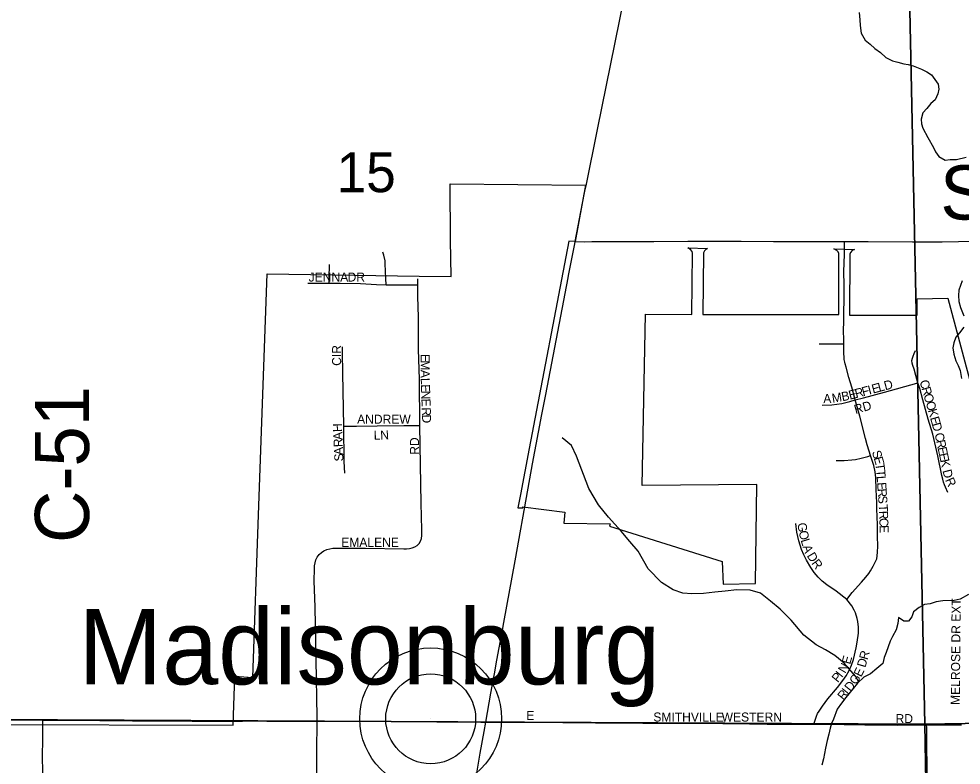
# Model space of a CAD drawing. Extents: x 1985906 to 2360102, y 891258 to 1222054.
# Drawn here: x 2125091 to 2130312, y 1041237 to 1045372 of the extents above; entities that cross this region are included whole.
import ezdxf

# ---------------------------------------------------------------- set-up
doc = ezdxf.new("R2010")
doc.units = 0
for name, color, linetype in [('GM_X_City_Street', 7, 'Continuous'), ('GM_X_City_Street_Text', 7, 'Continuous'), ('GM_X_Corporation', 7, 'Continuous'), ('GM_X_County_Road', 7, 'Continuous'), ('GM_X_County_Road_Text', 7, 'Continuous'), ('GM_X_Minor_River', 7, 'Continuous'), ('GM_X_Section', 7, 'Continuous'), ('GM_X_Section_Text', 7, 'Continuous'), ('GM_X_State_Route', 7, 'Continuous'), ('GM_X_Township_Road', 7, 'Continuous'), ('GM_X_Township_Road_Text', 7, 'Continuous'), ('GM_X_Unincorporated', 7, 'Continuous'), ('GM_X_Unincorporated_Location', 7, 'Continuous'), ('GM_X_Unincorporated_Text', 7, 'Continuous')]:
    doc.layers.add(name, color=color, linetype=linetype)

msp = doc.modelspace()

# ---------------------------------------------------------------- linework, layer by layer
at = {"layer": 'GM_X_City_Street'}
for points in [[(2129661.4, 1043571.8), (2129661.1, 1043596.3), (2129660.5, 1043641), (2129662, 1043698.9), (2129662.2, 1043745.3), (2129662.6, 1043817.8), (2129663, 1043893.6), (2129662.3, 1043973.1), (2129663.2, 1044015.9), (2129664.4, 1044069.9), (2129665.7, 1044125.6), (2129666, 1044138)], [(2127125.3, 1043899), (2127124.1, 1043933.3), (2127121.2, 1044015.1), (2127119.5, 1044031.3), (2127112.9, 1044063.3), (2127108.3, 1044079.1)], [(2126810.1, 1043907.3), (2126810.7, 1043934.3), (2126812.2, 1044010)], [(2126691.1, 1043907.2), (2126707.7, 1043907.1), (2126810.1, 1043907.3)], [(2126810.1, 1043907.3), (2126870.2, 1043907.4), (2126984.2, 1043905.7), (2127073, 1043900.1), (2127125.3, 1043899)], [(2127125.3, 1043899), (2127139.6, 1043898.7), (2127282.9, 1043898.8), (2127301.4, 1043898.8)], [(2127301.4, 1043898.8), (2127300.8, 1043931.5)], [(2127312.3, 1043118.6), (2127310, 1043375.3), (2127305.4, 1043539), (2127304.4, 1043653.6), (2127304.1, 1043719), (2127302.2, 1043833.5), (2127301.6, 1043884.3), (2127301.4, 1043898.8)], [(2126890.6, 1043114.4), (2126890.6, 1043115.4), (2126885.2, 1043408.6), (2126884.3, 1043522.6), (2126883.3, 1043555.2)], [(2129524.5, 1043571.2), (2129557.4, 1043571.4), (2129596.7, 1043570.5), (2129623.7, 1043571), (2129656.3, 1043571.7), (2129661.4, 1043571.8)], [(2129724.8, 1043260.6), (2129722.5, 1043268.6), (2129705.3, 1043330.6), (2129689.3, 1043384.5), (2129674, 1043441.2), (2129669.3, 1043459.8), (2129666.5, 1043470.5), (2129664.2, 1043485.2), (2129662.7, 1043500.4), (2129662, 1043513.1), (2129661.9, 1043524.9), (2129661.4, 1043571.8)], [(2130072.3, 1043355.7), (2130060.3, 1043396.2), (2130050.6, 1043430.3), (2130042.9, 1043452.1), (2130039.2, 1043464.8), (2130038.8, 1043478.1), (2130041.1, 1043491.1), (2130045.1, 1043503.6), (2130050.9, 1043517), (2130059.4, 1043533.5)], [(2129724.8, 1043260.6), (2129770.5, 1043272.6), (2129886.4, 1043303.9), (2130065.6, 1043353.8), (2130072.3, 1043355.7)], [(2130238.2, 1042747.1), (2130225, 1042777.9), (2130219.9, 1042789.9), (2130214.5, 1042804.4), (2130209.4, 1042821), (2130204.2, 1042842.7), (2130182.7, 1042950.2), (2130154.6, 1043070.1), (2130129.1, 1043153.8), (2130099.2, 1043261.6), (2130081.7, 1043324.2), (2130072.3, 1043355.7)], [(2129540.7, 1043230.7), (2129594.7, 1043232.7), (2129649.9, 1043241.4), (2129694.8, 1043252.7), (2129724.8, 1043260.6)], [(2129809.6, 1042951.8), (2129801.1, 1042976.9), (2129791.7, 1043010.9), (2129781.8, 1043047.5), (2129749.8, 1043171.4), (2129724.8, 1043260.6)], [(2126743, 1041480.1), (2126742.8, 1041507.3), (2126741.2, 1041607.6), (2126740.2, 1041718.8), (2126731.9, 1042111.6), (2126727.2, 1042258.9), (2126728.2, 1042324.7), (2126729.3, 1042341.3), (2126731.7, 1042358), (2126736.1, 1042374.5), (2126743.5, 1042390.2), (2126754, 1042404), (2126766.8, 1042415.5), (2126781.2, 1042424.8), (2126796.8, 1042431.7), (2126813.2, 1042436.4), (2126830.1, 1042438.5), (2126895.9, 1042439.4), (2126940.7, 1042439.3), (2127010.6, 1042439.2), (2127223.3, 1042434.6), (2127239.3, 1042434.9), (2127254.9, 1042436.9), (2127270.3, 1042440.8), (2127284.6, 1042446.6), (2127297.6, 1042454.9), (2127308.6, 1042465.5), (2127316.4, 1042478.2), (2127320.9, 1042492.8), (2127322.9, 1042508.5), (2127323.8, 1042540.6), (2127319.3, 1042687.9), (2127316.2, 1042900.7), (2127312.3, 1043118.6)], [(2126890.6, 1043114.4), (2126909.1, 1043114.4), (2126961.7, 1043114.5), (2127076.1, 1043116.6), (2127223.3, 1043118.4), (2127281.8, 1043118.6), (2127312.3, 1043118.6)], [(2126896.7, 1042854.8), (2126894, 1042919.9), (2126890.6, 1043114.4)], [(2129619.2, 1042925.4), (2129663.9, 1042924.3), (2129705.3, 1042928.2), (2129726.4, 1042930), (2129758.2, 1042938.3), (2129793.7, 1042947.6), (2129809.6, 1042951.8)], [(2129679, 1042155.1), (2129708.3, 1042193.1), (2129759, 1042250.7), (2129783.9, 1042278.5), (2129800.9, 1042298.2), (2129810.1, 1042313), (2129824, 1042339), (2129843.9, 1042379.6), (2129848.9, 1042416.1), (2129849.5, 1042452.1), (2129848.9, 1042503.4), (2129847.6, 1042565.2), (2129846.2, 1042617.2), (2129845.2, 1042653.8), (2129844.3, 1042690.5), (2129841, 1042763.8), (2129839, 1042829), (2129835, 1042862.3), (2129827.9, 1042897.7), (2129809.6, 1042951.8)], [(2129679, 1042155.1), (2129619.1, 1042201), (2129567.2, 1042236), (2129541.9, 1042256.6), (2129518.6, 1042279.2), (2129498, 1042304.5), (2129479.5, 1042331.3), (2129454.4, 1042373.4), (2129439.8, 1042402.5), (2129427.6, 1042432.7), (2129413, 1042479.3), (2129402, 1042527), (2129395.1, 1042575.6)], [(2129496.2, 1041464.2), (2129504.5, 1041492.2), (2129509.2, 1041508), (2129516.4, 1041522.7), (2129524.6, 1041537), (2129542.6, 1041564.6), (2129572.4, 1041604), (2129625.6, 1041666.9), (2129656.4, 1041705.5), (2129675.1, 1041732.6), (2129691.4, 1041761.3), (2129704.5, 1041791.5), (2129714.4, 1041822.9), (2129730.3, 1041886.7), (2129736, 1041919.1), (2129742.2, 1041967.9), (2129742.7, 1041984.3), (2129742, 1042000.7), (2129738.9, 1042033.3), (2129735.6, 1042049.4), (2129725.8, 1042080.7), (2129719.3, 1042095.7), (2129705.8, 1042119.7), (2129679, 1042155.1)], [(2125241.2, 1040942.9), (2125230.9, 1040949.8), (2125224.8, 1040958.5), (2125220.8, 1040970.2), (2125219.7, 1040986.2), (2125220.8, 1041052.1), (2125222.7, 1041101.7), (2125223.2, 1041151.6), (2125223.5, 1041201), (2125222.1, 1041283.7), (2125223.7, 1041383), (2125223.6, 1041448.8), (2125223.5, 1041487.2)], [(2126415.8, 1041481.7), (2126465, 1041480.9), (2126662, 1041480.2), (2126743, 1041480.1)], [(2126741.1, 1040931.1), (2126741.9, 1041131.1), (2126742, 1041329.3), (2126742.9, 1041462.1), (2126743, 1041480.1)], [(2126743, 1041480.1), (2126891.5, 1041479.9), (2127088.3, 1041479.9), (2127268.8, 1041478.2), (2127406.6, 1041477.7), (2127543.8, 1041477.7), (2127650.6, 1041475.9), (2127677.5, 1041475.9)], [(2127677.5, 1041475.9), (2127820.8, 1041475.9), (2128105.4, 1041472.5), (2128286, 1041471.1), (2128548.5, 1041470.3), (2128761.7, 1041468.8), (2128991.1, 1041467.2), (2129138.7, 1041465.7), (2129237, 1041464.7), (2129384.3, 1041464.4), (2129482.6, 1041464.3), (2129496.2, 1041464.2)], [(2129496.2, 1041464.2), (2129564.5, 1041463.4), (2129662.9, 1041462), (2129777.6, 1041459.8), (2129957.9, 1041458.1), (2130120.4, 1041459.6)], [(2130120.4, 1041459.6), (2130313.3, 1041461.3)], [(2130129.7, 1040765.1), (2130127.6, 1040879.5), (2130124.6, 1041114.9), (2130121.4, 1041343.2), (2130120.6, 1041445.2), (2130120.4, 1041459.6)]]:
    msp.add_lwpolyline(points, dxfattribs=at)
at = {"layer": 'GM_X_Corporation'}
msp.add_lwpolyline([(2124900.3, 1041462.3), (2126278.4, 1041459.1), (2126287.9, 1041729.2), (2126387.7, 1041722.2), (2126419.4, 1042624), (2126467.4, 1043959), (2127308, 1043946.8), (2127485.2, 1043944.5), (2127482.4, 1044145.7), (2127480.7, 1044457.3), (2128230.5, 1044451.1), (2128172.4, 1044138.2), (2128137.5, 1044139.9), (2127918.7, 1042991.9), (2127870.3, 1042736.7), (2127856.2, 1042662.4), (2127882.2, 1042662.4), (2127883.7, 1042668.5), (2128116.6, 1042638.1), (2128110.5, 1042576.9), (2128366.9, 1042574.6), (2128364.1, 1042561.1), (2128988.1, 1042365.4), (2128992.1, 1042239.3), (2129171.5, 1042243.6), (2129179.6, 1042791.5), (2128544.9, 1042786.7), (2128562.2, 1043735.8), (2128818.9, 1043734.4), (2128823.2, 1044074.3), (2128820.4, 1044083), (2128811.7, 1044094.5), (2128798.1, 1044102.4), (2128907.1, 1044099.9), (2128897.1, 1044094.4), (2128889.9, 1044086.9), (2128884.9, 1044076.2), (2128880.9, 1043733.9), (2129633.6, 1043734.3), (2129633.2, 1044071.5), (2129629.4, 1044081.3), (2129623.4, 1044088.6), (2129606.2, 1044097.1), (2129719.7, 1044094.7), (2129708.2, 1044088.4), (2129698.7, 1044076.7), (2129695.4, 1044068.4), (2129693.6, 1043730.7), (2130068, 1043730.4), (2130067.2, 1043820.7), (2130238.5, 1043824.6), (2130582.4, 1042531.6)], dxfattribs=at)
at = {"layer": 'GM_X_County_Road'}
for points in [[(2124956.5, 1041488.6), (2125076.9, 1041488.6), (2125223.5, 1041487.2)], [(2125223.5, 1041487.2), (2125258.3, 1041486.9), (2125538.9, 1041484.1), (2125720.4, 1041482.2), (2125885.5, 1041481.7), (2126050.4, 1041481.3), (2126182.3, 1041481.2), (2126330.8, 1041481.2), (2126415.8, 1041481.7)]]:
    msp.add_lwpolyline(points, dxfattribs=at)
at = {"layer": 'GM_X_Minor_River'}
for points in [[(2129745.8, 1045407.5), (2129750.4, 1045365.4), (2129752.8, 1045335.3), (2129757.3, 1045293.3), (2129779.9, 1045253.5), (2129808.3, 1045231.8), (2129832.8, 1045208), (2129865.2, 1045184.4), (2129893.7, 1045156.7), (2129932, 1045139.2), (2129960.3, 1045131.5), (2129994.5, 1045121.9), (2130018.7, 1045118.2), (2130044.9, 1045110.6), (2130091.3, 1045093.1), (2130121.6, 1045077.5), (2130147.9, 1045061.8), (2130184.7, 1045010.1), (2130187.1, 1044982.1), (2130181.4, 1044955.9), (2130167.8, 1044923.7), (2130144, 1044903.3), (2130122.2, 1044874.9), (2130098.4, 1044850.5), (2130090.9, 1044816.3), (2130091.2, 1044790.2), (2130099.5, 1044766.3), (2130126.3, 1044714.5), (2130159.2, 1044658.8), (2130169.5, 1044634.8), (2130187.9, 1044609), (2130222.3, 1044589.4), (2130250.4, 1044591.8), (2130286.6, 1044592.3), (2130338.6, 1044605)], [(2130317.4, 1043920.7), (2130297.9, 1043868.3), (2130296.3, 1043838.2), (2130298.8, 1043806.2), (2130307.2, 1043772.2), (2130325.9, 1043726.3)], [(2130326.7, 1043664.1), (2130303, 1043631.7), (2130281.3, 1043607.3), (2130271.6, 1043577.1), (2130265.9, 1043549), (2130270.4, 1043514.9), (2130282.9, 1043477), (2130295.3, 1043451.1), (2130305.7, 1043423.1), (2130314.3, 1043379.1)], [(2129744.4, 1041697.4), (2129725.3, 1041729.9), (2129662.8, 1041801.5), (2129612.5, 1041845.2), (2129560.3, 1041876.8), (2129508.1, 1041904.5), (2129439.8, 1041958), (2129369.2, 1042039.6), (2129308.8, 1042101.2), (2129254.5, 1042144.9), (2129200.2, 1042190.5), (2129142.1, 1042206.1), (2129068.1, 1042207.5), (2129004.1, 1042201), (2128946.2, 1042194.6), (2128884.2, 1042188.1), (2128820.3, 1042185.7), (2128770.2, 1042189.3), (2128716.1, 1042208.9), (2128651.9, 1042248.5), (2128577.3, 1042324), (2128522.7, 1042421.7), (2128476.3, 1042475.4), (2128427.9, 1042533.2), (2128357.4, 1042610.7), (2128302.9, 1042678.4), (2128248.3, 1042770.1), (2128181.1, 1042949.8), (2128152.7, 1043007.7), (2128100.4, 1043051.4)], [(2130351.9, 1042182.2), (2130306.1, 1042157.5), (2130272, 1042149), (2130209.8, 1042148.2), (2130173.7, 1042141.7), (2130139.7, 1042131.2), (2130107.7, 1042126.8), (2130079.8, 1042110.3), (2130047.9, 1042085.8), (2130038.2, 1042059.6), (2130020.5, 1042035.3), (2129994.4, 1042035), (2129964, 1042054.6), (2129960.4, 1042022.5), (2129950.8, 1041986.3), (2129931.2, 1041949.9), (2129917.5, 1041923.6), (2129896.2, 1041861.2), (2129884.5, 1041832.9), (2129876.9, 1041800.7), (2129845.2, 1041772.2), (2129809.4, 1041743.7), (2129771.5, 1041725.1), (2129737.8, 1041690.6), (2129714.1, 1041662.2), (2129672.5, 1041611.5), (2129648.8, 1041581.1), (2129625.2, 1041546.7), (2129603.8, 1041492.2), (2129594.1, 1041468), (2129586.4, 1041441.8), (2129578.8, 1041409.6), (2129569.2, 1041373.4), (2129559.7, 1041331.2), (2129554.1, 1041301), (2129548.4, 1041272.8), (2129538.8, 1041236.6)]]:
    msp.add_lwpolyline(points, dxfattribs=at)
at = {"layer": 'GM_X_Section'}
for points in [[(2129997.9, 1046828.2), (2135136.8, 1046904.3), (2135234.2, 1041549.5), (2130109.5, 1041463.5)], [(2124892.5, 1046844.3), (2129997.9, 1046828.2), (2130109.5, 1041463.5), (2124934, 1041489.3)], [(2130109.5, 1041463.5), (2135234.2, 1041549.5), (2135365.6, 1036205), (2130202.8, 1036134.8)], [(2124934, 1041489.3), (2130109.5, 1041463.5), (2130202.8, 1036134.8), (2125019.2, 1036172.5)]]:
    msp.add_lwpolyline(points, close=True, dxfattribs=at)
at = {"layer": 'GM_X_State_Route'}
for points in [[(2128233.3, 1044446.8), (2128296.4, 1044759), (2128394.4, 1045240.1), (2128472.3, 1045624.9), (2128547.4, 1045993.1), (2128580.9, 1046184.5), (2128641.7, 1046557.1), (2128648.1, 1046598), (2128681.9, 1046817.3)], [(2128173, 1044137.8), (2128214, 1044350.3), (2128227, 1044416.7), (2128233.3, 1044446.8)], [(2127911.9, 1042772.5), (2127935.8, 1042906.5), (2127970.5, 1043082.8), (2127989.2, 1043179), (2128010.8, 1043291.3), (2128094.2, 1043724.3), (2128134.4, 1043937.8), (2128136.6, 1043949.1), (2128170.5, 1044125.7), (2128173, 1044137.8)], [(2127777.4, 1042027.9), (2127839.8, 1042369.9), (2127911.9, 1042772.5)], [(2127677.5, 1041475.9), (2127706.6, 1041636.8), (2127726.6, 1041743.2), (2127739.2, 1041818.5), (2127769.7, 1041985.4), (2127777.4, 1042027.9)], [(2127582.3, 1040953.2), (2127623.7, 1041165.3), (2127630.3, 1041203.8), (2127647.2, 1041303), (2127668.2, 1041422.9), (2127677.5, 1041475.9)]]:
    msp.add_lwpolyline(points, dxfattribs=at)
at = {"layer": 'GM_X_Township_Road'}
for points in [[(2129666, 1044138), (2129694.6, 1044138), (2129797.2, 1044138.2), (2130042.4, 1044136.3), (2130206.3, 1044135.8), (2130386.7, 1044140), (2130498.4, 1044139.8), (2130682.1, 1044145.9), (2130846, 1044148.5), (2130977.2, 1044150.9), (2131227.1, 1044153.4), (2131453, 1044159.4), (2131650, 1044162.6), (2131781.1, 1044164.4), (2131930, 1044166.2), (2132223.4, 1044168.6), (2132453.2, 1044173), (2132619, 1044173.8), (2132652.8, 1044174.7)], [(2128173, 1044137.8), (2128225.7, 1044136.8), (2128265.5, 1044137.7), (2128370.8, 1044137.7), (2128608.2, 1044138.5), (2128796.5, 1044139.2), (2128824.3, 1044139.3), (2128889, 1044139.5), (2128944.2, 1044139.7), (2129092, 1044139.3), (2129272.3, 1044138.8), (2129600, 1044137.9), (2129629.3, 1044137.9), (2129666, 1044138)]]:
    msp.add_lwpolyline(points, dxfattribs=at)
at = {"layer": 'GM_X_Unincorporated'}
for radius in [392.8, 249]:
    msp.add_circle((2127372.6, 1041493.8), radius, dxfattribs=at)
at = {"layer": 'GM_X_Unincorporated_Location'}
msp.add_line((2127372.6, 1041493.8), (2127372.6, 1041493.8), dxfattribs=at)

# ---------------------------------------------------------------- texts
at = {"layer": 'GM_X_City_Street_Text'}
for s, rotation, p in [('JENNA', 0, (2126696.5, 1043916.3)), ('DR', 0, (2126912.1, 1043916.3)), ('CIR', 90, (2126876.3, 1043449.3)), ('E', 270.0273, (2127317.3, 1043515.3)), ('M', 270.0182, (2127317.4, 1043480.1)), ('A', 270.1504, (2127317.4, 1043427.1)), ('L', 271.351, (2127317.5, 1043382)), ('D', 14.9906, (2129891.3, 1043313.5)), ('C', 286.0455, (2130080.3, 1043363.9)), ('E', 271.9891, (2127318.4, 1043346.2)), ('E', 14.2891, (2129695, 1043261.4)), ('R', 14.9033, (2129729.6, 1043270.2)), ('F', 15.001, (2129768, 1043280.5)), ('I', 14.9906, (2129802, 1043289.6)), ('E', 14.9772, (2129823.2, 1043295.3)), ('L', 15.0156, (2129857.3, 1043304.4)), ('R', 286.0322, (2130091.3, 1043325.8)), ('N', 271.9988, (2127319.6, 1043311)), ('E', 272.0272, (2127321.1, 1043267)), ('A', 1.6178, (2129548.1, 1043242.5)), ('M', 9.1217, (2129599.2, 1043244.4)), ('B', 11.1445, (2129653.2, 1043253.1)), ('O', 286.0294, (2130102.2, 1043287.8)), ('R', 272.0242, (2127322.8, 1043218.6)), ('RD', 15.526, (2129726.4, 1043182.7)), ('O', 286.0489, (2130114.4, 1043245.5)), ('K', 286.0355, (2130126.5, 1043203.2)), ('ANDREW', 0, (2126964.9, 1043128.7)), ('D', 272.0111, (2127324.2, 1043179)), ('E', 286.0317, (2130138.7, 1043160.9)), ('H', 91.88, (2126882.2, 1043083.3)), ('D', 285.8974, (2130148.4, 1043127.1)), ('A', 92.5859, (2126884.2, 1043039.5)), ('L', 1.8309, (2127057.7, 1043039.2)), ('N', 3.4244, (2127094.4, 1043040.4)), ('C', 282.7053, (2130163.6, 1043072.8)), ('R', 92.5507, (2126886, 1043000)), ('A', 92.5579, (2126887.9, 1042956)), ('RD', 90, (2127307.7, 1042956.5)), ('R', 282.0625, (2130172.3, 1043034.3)), ('E', 282.0547, (2130180.5, 1042995.5)), ('S', 92.5691, (2126889.5, 1042920.8)), ('S', 287.0525, (2129816.3, 1042972.5)), ('E', 285.6002, (2129826.5, 1042939.2)), ('E', 282.0622, (2130187.9, 1042961.1)), ('T', 278.0605, (2129835.6, 1042907)), ('K', 282.0709, (2130195.2, 1042926.7)), ('T', 274.3484, (2129840.5, 1042873)), ('D', 284.425, (2130207.7, 1042868.5)), ('L', 274.0467, (2129843.1, 1042838)), ('E', 274.0683, (2129845.6, 1042802.8)), ('R', 294.2167, (2130221.8, 1042817.1)), ('R', 274.0788, (2129848.1, 1042767.7)), ('S', 274.0739, (2129850.9, 1042728.2)), ('T', 273.2526, (2129854.4, 1042680.1)), ('R', 271.9674, (2129856.3, 1042645.3)), ('C', 271.6761, (2129857.7, 1042605.8)), ('G', 280.9285, (2129402.9, 1042575.4)), ('O', 281.7215, (2129411.4, 1042531.4)), ('E', 271.6891, (2129858.9, 1042566.2)), ('EMALENE', 0, (2126876.9, 1042446.5)), ('L', 286.788, (2129421.6, 1042483.7)), ('A', 288.3702, (2129432.2, 1042448.5)), ('D', 300.5963, (2129454.8, 1042397.7)), ('R', 306.3197, (2129480.1, 1042355.4)), ('MELROSE DR EXT', 89.5145, (2130303.9, 1041570.6)), ('R', 74.3912, (2129792.9, 1041817.4)), ('N', 59.9174, (2129669.2, 1041742.2)), ('E', 74.1483, (2129696.5, 1041792.6)), ('D', 74.2387, (2129780.9, 1041774.9)), ('P', 50.9605, (2129628.5, 1041690.9)), ('I', 51.1393, (2129650.7, 1041718.3)), ('E', 64.4409, (2129758, 1041722)), ('D', 51.4115, (2129699, 1041640.9)), ('G', 55.4535, (2129728.7, 1041678.4)), ('R', 51.0216, (2129660, 1041592.7)), ('I', 51.1072, (2129685, 1041623.5)), ('E', 0, (2127902.1, 1041487.5)), ('SMITHVILLE', 0, (2128606.1, 1041478.7)), ('WESTERN', 0, (2128984.5, 1041478.7)), ('RD', 0, (2129948.1, 1041469.9))]:
    msp.add_text(s, height=50, rotation=rotation, dxfattribs=at).set_placement(p)
at = {"layer": 'GM_X_County_Road_Text'}
msp.add_text('C-51', height=300, rotation=90, dxfattribs=at).set_placement((2125479.8, 1042468.1))
at = {"layer": 'GM_X_Section_Text'}
msp.add_text('15', height=221, rotation=0, dxfattribs=at).set_placement((2126850.5, 1044411.5))
at = {"layer": 'GM_X_Township_Road_Text'}
msp.add_text('SCHELLIN', height=300, rotation=0.8523, dxfattribs=at).set_placement((2130197.4, 1044258.1))
at = {"layer": 'GM_X_Unincorporated_Text'}
msp.add_text('Madisonburg', height=417, rotation=0, dxfattribs=at).set_placement((2125420.5, 1041684.6))

doc.saveas('drawing.dxf')
